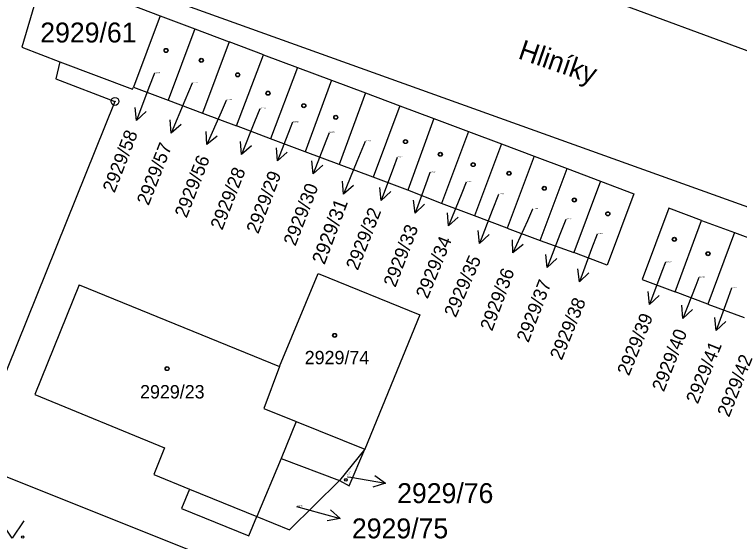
# Model space of a CAD drawing. Extents: x -593183 to -588034, y -1130415 to -1124994.
# Drawn here: x -592005.2 to -591943.3, y -1128225.4 to -1128180.5 of the extents above; entities that cross this region are included whole.
import ezdxf

# ---------------------------------------------------------------- set-up
doc = ezdxf.new("R2010")
doc.units = 0
for name, color, linetype in [('Vrstva 1', 7, 'Continuous'), ('Vrstva 15', 7, 'Continuous'), ('Vrstva 16', 7, 'Continuous'), ('Vrstva 18', 7, 'Continuous'), ('Vrstva 19', 7, 'Continuous'), ('Vrstva 24', 7, 'Continuous'), ('Vrstva 25', 7, 'Continuous'), ('Vrstva 4', 7, 'Continuous')]:
    doc.layers.add(name, color=color, linetype=linetype)

msp = doc.modelspace()

# ---------------------------------------------------------------- linework, layer by layer
at = {"layer": 'Vrstva 1'}
for p, q in [((-591999.24, -1128162.62), (-591935.86, -1128186.03)), ((-592002.65, -1128176.79), (-592004.53, -1128183.25)), ((-591999.4, -1128176.48), (-591937.35, -1128198.75)), ((-591999.73, -1128177.9), (-591992.72, -1128180.57)), ((-591992.72, -1128180.57), (-591995.01, -1128186.66)), ((-591992.72, -1128180.57), (-591989.76, -1128181.68)), ((-591989.76, -1128181.68), (-591992.05, -1128187.77)), ((-591989.76, -1128181.68), (-591986.83, -1128182.79)), ((-591986.83, -1128182.79), (-591989.12, -1128188.87)), ((-591983.9, -1128183.89), (-591986.83, -1128182.79)), ((-592004.53, -1128183.25), (-592001.28, -1128184.49)), ((-591986.21, -1128189.97), (-591983.9, -1128183.89)), ((-591983.9, -1128183.89), (-591980.99, -1128184.98)), ((-592001.28, -1128184.49), (-592001.62, -1128185.95)), ((-592001.28, -1128184.49), (-591995.08, -1128186.84)), ((-591980.99, -1128184.98), (-591983.3, -1128191.07)), ((-591980.99, -1128184.98), (-591978.09, -1128186.07)), ((-592001.62, -1128185.95), (-591996.58, -1128187.88)), ((-591978.09, -1128186.07), (-591980.35, -1128192.18)), ((-591978.09, -1128186.07), (-591975.18, -1128187.16)), ((-591995.08, -1128186.84), (-591995.01, -1128186.66)), ((-591995.01, -1128186.66), (-591992.05, -1128187.77)), ((-591975.18, -1128187.16), (-591977.45, -1128193.26)), ((-591975.18, -1128187.16), (-591972.26, -1128188.26)), ((-591996.58, -1128187.88), (-592009.01, -1128218.65)), ((-591992.05, -1128187.77), (-591989.12, -1128188.87)), ((-591972.26, -1128188.26), (-591974.55, -1128194.35)), ((-591972.26, -1128188.26), (-591969.35, -1128189.35)), ((-591989.12, -1128188.87), (-591986.21, -1128189.97)), ((-591969.35, -1128189.35), (-591971.59, -1128195.46)), ((-591969.35, -1128189.35), (-591966.4, -1128190.46)), ((-591983.3, -1128191.07), (-591986.21, -1128189.97)), ((-591966.4, -1128190.46), (-591968.7, -1128196.59)), ((-591966.4, -1128190.46), (-591963.59, -1128191.51)), ((-591980.35, -1128192.18), (-591983.3, -1128191.07)), ((-591963.59, -1128191.51), (-591965.89, -1128197.64)), ((-591963.59, -1128191.51), (-591960.79, -1128192.56)), ((-591977.45, -1128193.26), (-591980.35, -1128192.18)), ((-591960.79, -1128192.56), (-591963.09, -1128198.69)), ((-591960.79, -1128192.56), (-591957.98, -1128193.61)), ((-591974.55, -1128194.35), (-591977.45, -1128193.26)), ((-591960.28, -1128199.75), (-591957.98, -1128193.61)), ((-591957.98, -1128193.61), (-591955.13, -1128194.69)), ((-591971.59, -1128195.46), (-591974.55, -1128194.35)), ((-591955.13, -1128194.69), (-591957.41, -1128200.77)), ((-591955.13, -1128194.69), (-591952.27, -1128195.76)), ((-591968.7, -1128196.59), (-591971.59, -1128195.46)), ((-591952.27, -1128195.76), (-591954.55, -1128201.85)), ((-591965.89, -1128197.64), (-591968.7, -1128196.59)), ((-591949.3, -1128196.98), (-591951.57, -1128203.07)), ((-591946.49, -1128198.03), (-591949.3, -1128196.98)), ((-591963.09, -1128198.69), (-591965.89, -1128197.64)), ((-591948.76, -1128204.12), (-591946.49, -1128198.03)), ((-591946.49, -1128198.03), (-591943.68, -1128199.08)), ((-591963.09, -1128198.69), (-591960.28, -1128199.75)), ((-591943.68, -1128199.08), (-591945.95, -1128205.17)), ((-591943.68, -1128199.08), (-591940.6, -1128200.22)), ((-591960.28, -1128199.75), (-591957.41, -1128200.77)), ((-591954.55, -1128201.85), (-591957.41, -1128200.77)), ((-591982.53, -1128210.49), (-591979.23, -1128202.56)), ((-591979.23, -1128202.56), (-591970.54, -1128206.08)), ((-591999.63, -1128203.53), (-592003.42, -1128212.88)), ((-591999.63, -1128203.53), (-591982.53, -1128210.49)), ((-591951.57, -1128203.07), (-591948.76, -1128204.12)), ((-591945.95, -1128205.17), (-591948.76, -1128204.12)), ((-591945.95, -1128205.17), (-591942.86, -1128206.31)), ((-591970.54, -1128206.08), (-591975.24, -1128217.57)), ((-591982.53, -1128210.49), (-591983.87, -1128214.1)), ((-592003.42, -1128212.88), (-591992.35, -1128217.45)), ((-591983.87, -1128214.1), (-591981.1, -1128215.21)), ((-591981.1, -1128215.21), (-591982.38, -1128218.36)), ((-591992.35, -1128217.45), (-591993.25, -1128219.73)), ((-591975.24, -1128217.57), (-591977.42, -1128220.22)), ((-591976.58, -1128220.68), (-591975.24, -1128217.57)), ((-591982.38, -1128218.36), (-591984.47, -1128223.3)), ((-591982.38, -1128218.36), (-591977.42, -1128220.22)), ((-592009.01, -1128218.65), (-591987.9, -1128227.07)), ((-591993.25, -1128219.73), (-591990.22, -1128220.96)), ((-591977.42, -1128220.22), (-591981.67, -1128224.44)), ((-591977.42, -1128220.22), (-591976.58, -1128220.68)), ((-591990.22, -1128220.96), (-591990.9, -1128222.61)), ((-591990.9, -1128222.61), (-591985.16, -1128224.95)), ((-591985.16, -1128224.95), (-591984.47, -1128223.3)), ((-591984.47, -1128223.3), (-591981.67, -1128224.44))]:
    msp.add_line(p, q, dxfattribs=at)
at = {"layer": 'Vrstva 16'}
for p, q in [((-591993.22, -1128185.47), (-591993.68, -1128186.7)), ((-591989.99, -1128186.32), (-591990.62, -1128187.81)), ((-591987.08, -1128187.8), (-591987.52, -1128188.81)), ((-591984.21, -1128188.51), (-591984.66, -1128189.62)), ((-591981.41, -1128189.66), (-591981.61, -1128190.17)), ((-591978.29, -1128190.57), (-591978.57, -1128191.27)), ((-591975.23, -1128191.29), (-591975.93, -1128193.01)), ((-591972.49, -1128192.66), (-591972.81, -1128193.52)), ((-591969.71, -1128193.96), (-591969.94, -1128194.6)), ((-591966.6, -1128194.76), (-591966.98, -1128195.71)), ((-591963.85, -1128195.82), (-591964.38, -1128197.2)), ((-591960.92, -1128197.07), (-591961.37, -1128198.07)), ((-591958.08, -1128197.95), (-591958.59, -1128199.25)), ((-591955.42, -1128199.2), (-591955.89, -1128200.47)), ((-591949.58, -1128201.6), (-591949.88, -1128202.4)), ((-591946.73, -1128202.91), (-591947, -1128203.6)), ((-591943.93, -1128203.81), (-591944.22, -1128204.61)), ((-591976.73, -1128219.91), (-591976.45, -1128219.96)), ((-591981.07, -1128222.46), (-591980.25, -1128222.68))]:
    msp.add_line(p, q, dxfattribs=at)
at = {"layer": 'Vrstva 24'}
for radius in [0.335, 0.0219]:
    msp.add_circle((-591996.58, -1128187.88), radius, dxfattribs=at)
at = {"layer": 'Vrstva 25'}
for p, q in [((-591993.68, -1128186.7), (-591994.736, -1128189.508)), ((-591990.62, -1128187.81), (-591991.782, -1128190.576)), ((-591987.52, -1128188.81), (-591988.726, -1128191.557)), ((-591984.66, -1128189.62), (-591985.774, -1128192.405)), ((-591981.61, -1128190.17), (-591982.702, -1128192.964)), ((-591978.57, -1128191.27), (-591979.673, -1128194.06)), ((-591975.93, -1128193.01), (-591977.06, -1128195.789)), ((-591972.81, -1128193.52), (-591973.859, -1128196.331)), ((-591969.94, -1128194.6), (-591970.952, -1128197.424)), ((-591966.98, -1128195.71), (-591968.106, -1128198.491)), ((-591964.38, -1128197.2), (-591965.452, -1128200.002)), ((-591961.37, -1128198.07), (-591962.608, -1128200.803)), ((-591958.59, -1128199.25), (-591959.683, -1128202.044)), ((-591955.89, -1128200.47), (-591956.931, -1128203.283)), ((-591949.88, -1128202.4), (-591950.938, -1128205.207)), ((-591947, -1128203.6), (-591948.092, -1128206.394)), ((-591944.22, -1128204.61), (-591945.241, -1128207.431)), ((-591976.45, -1128219.96), (-591973.492, -1128220.462)), ((-591980.25, -1128222.68), (-591977.355, -1128223.466))]:
    msp.add_line(p, q, dxfattribs=at)
for points in [[(-591993.916, -1128188.748), (-591994.736, -1128189.508), (-591994.852, -1128188.396)], [(-591990.934, -1128189.848), (-591991.782, -1128190.576), (-591991.856, -1128189.46)], [(-591987.866, -1128190.842), (-591988.726, -1128191.557), (-591988.782, -1128190.441)], [(-591984.939, -1128191.663), (-591985.774, -1128192.405), (-591985.867, -1128191.291)], [(-591981.872, -1128192.215), (-591982.702, -1128192.964), (-591982.804, -1128191.851)], [(-591978.84, -1128193.314), (-591979.673, -1128194.06), (-591979.77, -1128192.946)], [(-591976.22, -1128195.051), (-591977.06, -1128195.789), (-591977.147, -1128194.674)], [(-591973.041, -1128195.569), (-591973.859, -1128196.331), (-591973.978, -1128195.219)], [(-591970.144, -1128196.651), (-591970.952, -1128197.424), (-591971.085, -1128196.314)], [(-591967.267, -1128197.751), (-591968.106, -1128198.491), (-591968.194, -1128197.376)], [(-591964.628, -1128199.247), (-591965.452, -1128200.002), (-591965.562, -1128198.889)], [(-591961.74, -1128200.098), (-591962.608, -1128200.803), (-591962.651, -1128199.685)], [(-591958.853, -1128201.295), (-591959.683, -1128202.044), (-591959.784, -1128200.93)], [(-591956.115, -1128202.519), (-591956.931, -1128203.283), (-591957.053, -1128202.172)], [(-591950.117, -1128204.448), (-591950.938, -1128205.207), (-591951.053, -1128204.095)], [(-591947.262, -1128205.645), (-591948.092, -1128206.394), (-591948.194, -1128205.281)], [(-591944.43, -1128206.661), (-591945.241, -1128207.431), (-591945.371, -1128206.321)], [(-591974.395, -1128219.802), (-591973.492, -1128220.462), (-591974.562, -1128220.788)], [(-591978.189, -1128222.722), (-591977.355, -1128223.466), (-591978.451, -1128223.687)], [(-592004.36, -1128223.66), (-592005.36, -1128225.16), (-592006.36, -1128223.66)]]:
    msp.add_lwpolyline(points, dxfattribs=at)
for centre, radius in [((-591992.22, -1128183.53), 0.175), ((-591992.22, -1128183.53), 0.15), ((-591989.21, -1128184.37), 0.175), ((-591989.21, -1128184.37), 0.15), ((-591986.1, -1128185.61), 0.175), ((-591986.1, -1128185.61), 0.15), ((-591983.52, -1128187.18), 0.175), ((-591983.52, -1128187.18), 0.15), ((-591980.46, -1128188.25), 0.175), ((-591980.46, -1128188.25), 0.15), ((-591977.73, -1128189.24), 0.175), ((-591977.73, -1128189.24), 0.15), ((-591971.78, -1128191.31), 0.175), ((-591971.78, -1128191.31), 0.15), ((-591968.8, -1128192.39), 0.175), ((-591968.8, -1128192.39), 0.15), ((-591966, -1128193.27), 0.175), ((-591966, -1128193.27), 0.15), ((-591962.94, -1128194.01), 0.175), ((-591962.94, -1128194.01), 0.15), ((-591959.93, -1128195.29), 0.175), ((-591959.93, -1128195.29), 0.15), ((-591957.36, -1128196.29), 0.175), ((-591957.36, -1128196.29), 0.15), ((-591954.5, -1128197.47), 0.175), ((-591954.5, -1128197.47), 0.15), ((-591948.82, -1128199.65), 0.175), ((-591948.82, -1128199.65), 0.15), ((-591945.95, -1128200.88), 0.175), ((-591945.95, -1128200.88), 0.15), ((-591977.83, -1128207.85), 0.175), ((-591977.83, -1128207.85), 0.15), ((-591992.13, -1128210.68), 0.175), ((-591992.13, -1128210.68), 0.15), ((-591976.87, -1128220.18), 0.117), ((-591976.87, -1128220.18), 0.101), ((-592004.46, -1128225.06), 0.1)]:
    msp.add_circle(centre, radius, dxfattribs=at)
at = {"layer": 'Vrstva 4'}
for p, q in [((-591981.1, -1128215.21), (-591975.24, -1128217.57)), ((-591990.22, -1128220.96), (-591984.47, -1128223.3))]:
    msp.add_line(p, q, dxfattribs=at)

# ---------------------------------------------------------------- texts
at = {"layer": 'Vrstva 15'}
msp.add_text('Hliníky', height=1.7, rotation=340.92486, dxfattribs=at).set_placement((-591962.25, -1128184.19))
at = {"layer": 'Vrstva 16'}
for s, height, rotation, p in [('2929/58', 1.14, 68.65893, (-591996.62, -1128195.74)), ('2929/57', 1.14, 68.51943, (-591993.71, -1128196.82)), ('2929/56', 1.14, 68.6466, (-591990.47, -1128197.89)), ('2929/28', 1.14, 68.63895, (-591987.42, -1128198.92)), ('2929/29', 1.14, 68.82741, (-591984.35, -1128199.24)), ('2929/30', 1.14, 68.84487, (-591981.18, -1128200.29)), ('2929/31', 1.19, 69.444, (-591978.69, -1128201.87)), ('2929/32', 1.14, 68.42349, (-591975.85, -1128202.36)), ('2929/33', 1.14, 69.00858, (-591972.64, -1128203.81)), ('2929/34', 1.14, 67.69377, (-591969.89, -1128204.79)), ('2929/35', 1.14, 66.42954, (-591967.49, -1128206.39)), ('2929/36', 1.14, 69.53247, (-591964.38, -1128207.54)), ('2929/37', 1.14, 68.88402, (-591961.28, -1128208.52)), ('2929/38', 1.14, 67.79655, (-591958.44, -1128210.03)), ('2929/39', 1.14, 67.75101, (-591952.7, -1128211.36)), ('2929/40', 1.14, 68.48415, (-591949.72, -1128212.72)), ('2929/41', 1.14, 67.85199, (-591946.82, -1128213.76)), ('2929/42', 1.14, 68.34843, (-591944.15, -1128214.89))]:
    msp.add_text(s, height=height, rotation=rotation, dxfattribs=at).set_placement(p)
for s, p in [('2929/76', (-591972.49, -1128222.16)), ('2929/75', (-591976.35, -1128225.17))]:
    msp.add_text(s, height=1.7, dxfattribs=at).set_placement(p)
at = {"layer": 'Vrstva 18'}
for s, p in [('2929/31', (-591975.23, -1128191.29)), ('2929/75', (-591981.07, -1128222.46))]:
    msp.add_text(s, height=0.1, dxfattribs=at).set_placement(p)
at = {"layer": 'Vrstva 19'}
for s, height, p in [('2929/61', 1.7, (-592002.96, -1128182.85)), ('2929/58', 0.1, (-591993.22, -1128185.47)), ('2929/57', 0.1, (-591989.99, -1128186.32)), ('2929/56', 0.1, (-591987.08, -1128187.8)), ('2929/28', 0.1, (-591984.21, -1128188.51)), ('2929/29', 0.1, (-591981.41, -1128189.66)), ('2929/30', 0.1, (-591978.29, -1128190.57)), ('2929/32', 0.1, (-591972.49, -1128192.66)), ('2929/33', 0.1, (-591969.71, -1128193.96)), ('2929/34', 0.1, (-591966.6, -1128194.76)), ('2929/35', 0.1, (-591963.85, -1128195.82)), ('2929/36', 0.1, (-591960.92, -1128197.07)), ('2929/37', 0.1, (-591958.08, -1128197.95)), ('2929/38', 0.1, (-591955.42, -1128199.2)), ('2929/39', 0.1, (-591949.58, -1128201.6)), ('2929/40', 0.1, (-591946.73, -1128202.91)), ('2929/41', 0.1, (-591943.93, -1128203.81)), ('2929/74', 1.14, (-591980.38, -1128210.31)), ('2929/23', 1.14, (-591994.44, -1128213.23))]:
    msp.add_text(s, height=height, dxfattribs=at).set_placement(p)
msp.add_text('2929/76', height=0.1, rotation=55.17549, dxfattribs=at).set_placement((-591976.73, -1128219.91))

doc.saveas('drawing.dxf')
